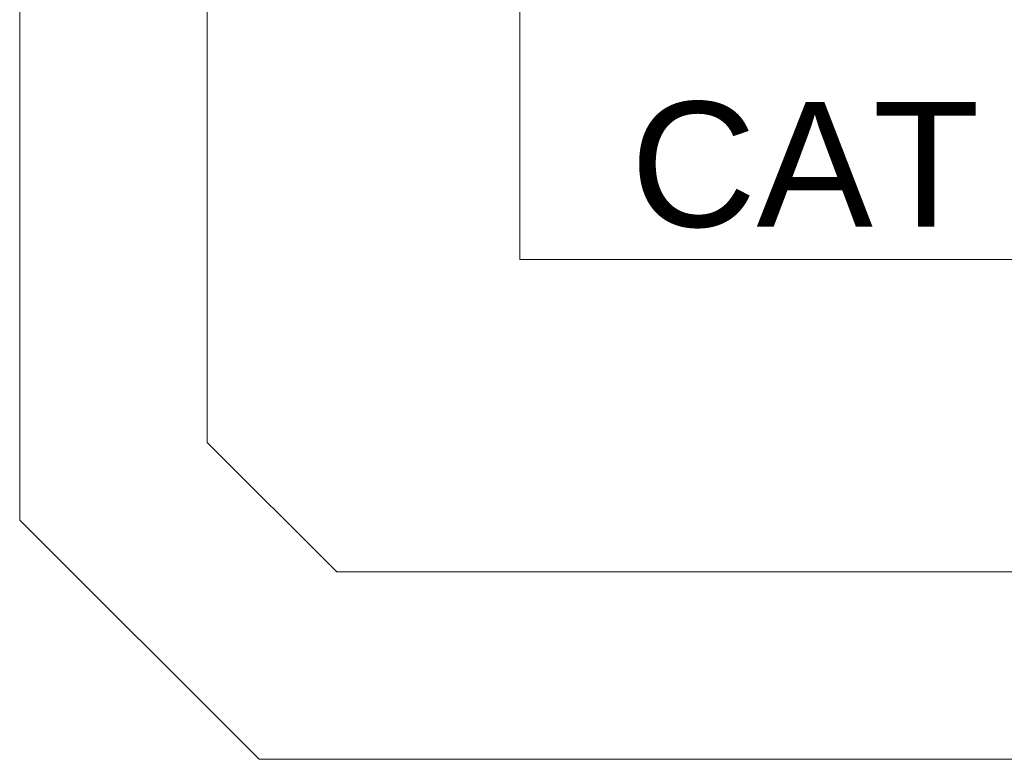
# Model space of a CAD drawing. Header units: feet. Extents: x 8 to 127, y 6 to 90.
# Tile 318 of 538: x 42.215 to 43.003, y 54.938 to 55.53. Entities that reach past the tile are written whole.
import ezdxf

# ---------------------------------------------------------------- set-up
doc = ezdxf.new("R2010")
doc.units = ezdxf.units.FT
doc.header["$MEASUREMENT"] = 0
doc.layers.add('MOBILIARIO', color=250, linetype='Continuous')
doc.layers.add('texto', color=7, linetype='Continuous')
doc.styles.add('Arial', font='arial.ttf')

msp = doc.modelspace()

# ---------------------------------------------------------------- linework, layer by layer
at = {"layer": 'MOBILIARIO', "lineweight": 5}
for p, q in [((42.61522, 56.088), (42.61522, 55.338)), ((42.21522, 56.04657), (42.21522, 55.12942)), ((42.36522, 55.19155), (42.36522, 55.98444)), ((42.61522, 55.338), (43.36522, 55.338)), ((42.46877, 55.088), (42.36522, 55.19155)), ((42.21522, 55.12942), (42.40664, 54.938)), ((43.26166, 55.088), (42.46877, 55.088)), ((42.40664, 54.938), (43.32379, 54.938))]:
    msp.add_line(p, q, dxfattribs=at)

# ---------------------------------------------------------------- texts
at = {"layer": 'texto', "lineweight": 5, "insert": (42.70358, 55.36268), "char_height": 0.1, "width": 0.5589939, "attachment_point": 7, "line_spacing_factor": 0.9, "style": 'Arial'}
msp.add_mtext('CAT', dxfattribs=at)

doc.saveas('drawing.dxf')
